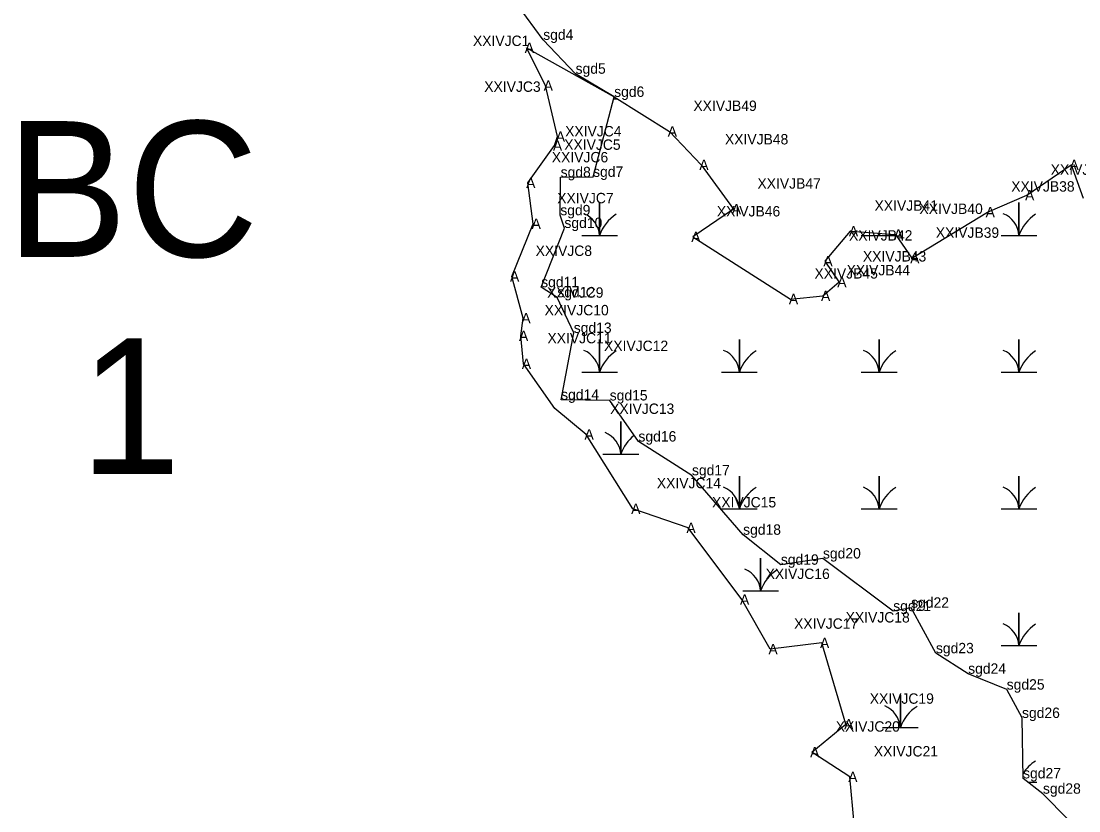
# Model space of a CAD drawing. Extents: x 2072529 to 2268796, y 436423 to 470397.
# Drawn here: x 2262934 to 2263443, y 442276 to 442656 of the extents above; entities that cross this region are included whole.
import ezdxf

# ---------------------------------------------------------------- set-up
doc = ezdxf.new("R2010")
doc.units = 0
for name, color, linetype in [('Default', 7, 'Continuous'), ('Exist Environmental Wetland Boundary', 7, 'Continuous'), ('Exist Environmental Wetland Boundary Cogo Comment', 7, 'Continuous'), ('Exist Environmental Wetland Boundary Cogo Point CELL', 7, 'Continuous'), ('Exist Hydro Jurisdictional Stream or Body of Water NEU Mitigable', 7, 'Continuous'), ('Exist Hydro Jurisdictional Stream or Body of Water NEU Mitigable Cogo Comment', 7, 'Continuous'), ('Exist Hydro Swamp or Marsh', 7, 'Continuous')]:
    doc.layers.add(name, color=color, linetype=linetype)

msp = doc.modelspace()

# ---------------------------------------------------------------- linework, layer by layer
at = {"layer": 'Exist Environmental Wetland Boundary'}
for points in [[(2263337.27, 442247.02), (2263333.08, 442291.93), (2263314.75, 442303.87), (2263331.11, 442317.31), (2263319.51, 442356.42), (2263294.7, 442353.4), (2263281.02, 442377.34), (2263255.23, 442411.81), (2263228.67, 442421.02), (2263206.21, 442456.82), (2263191.17, 442469.24), (2263176.05, 442490.8), (2263174.68, 442504.28), (2263175.87, 442512.74), (2263170.37, 442532.86), (2263180.75, 442558.21), (2263178.14, 442577.9), (2263191.02, 442595.84), (2263192.42, 442600.14), (2263186.56, 442624.69), (2263177.46, 442642.93), (2263219.65, 442619.26)], [(2263219.65, 442619.26), (2263246.26, 442602.65), (2263261.44, 442586.54), (2263277.08, 442565.24), (2263257.55, 442551.85), (2263304.53, 442521.97), (2263320, 442523.53), (2263327.82, 442530.17), (2263321.14, 442540.25), (2263333.41, 442554.6), (2263354.99, 442553.06), (2263362.88, 442541.58), (2263399.18, 442563.81), (2263418.15, 442571.91), (2263439.54, 442586.49), (2263445.26, 442570.44)]]:
    msp.add_lwpolyline(points, dxfattribs=at)
at = {"layer": 'Exist Environmental Wetland Boundary Cogo Point CELL'}
for p, q in [((2263185.52, 442646.71), (2263185.52, 442646.71)), ((2263201.1, 442630.39), (2263201.1, 442630.39)), ((2263201.1, 442630.39), (2263201.1, 442630.39)), ((2263219.65, 442619.26), (2263219.65, 442619.26)), ((2263193.91, 442580.58), (2263193.91, 442580.58)), ((2263209.51, 442580.76), (2263209.51, 442580.76)), ((2263209.51, 442580.76), (2263209.51, 442580.76)), ((2263193.73, 442562.27), (2263193.73, 442562.27)), ((2263193.73, 442562.27), (2263193.73, 442562.27)), ((2263195.72, 442556.14), (2263195.72, 442556.14)), ((2263184.54, 442527.66), (2263184.54, 442527.66)), ((2263184.54, 442527.66), (2263184.54, 442527.66)), ((2263192.3, 442522.77), (2263192.3, 442522.77)), ((2263200.21, 442505.64), (2263200.21, 442505.64)), ((2263200.21, 442505.64), (2263200.21, 442505.64)), ((2263194.13, 442473.46), (2263194.13, 442473.46)), ((2263217.51, 442473.14), (2263217.51, 442473.14)), ((2263217.51, 442473.14), (2263217.51, 442473.14)), ((2263231.33, 442453.36), (2263231.33, 442453.36)), ((2263257.08, 442437.09), (2263257.08, 442437.09)), ((2263257.08, 442437.09), (2263257.08, 442437.09)), ((2263281.69, 442408.5), (2263281.69, 442408.5)), ((2263320.1, 442397.07), (2263320.1, 442397.07)), ((2263299.85, 442394.07), (2263299.85, 442394.07)), ((2263299.85, 442394.07), (2263299.85, 442394.07)), ((2263353.9, 442371.72), (2263353.9, 442371.72)), ((2263353.9, 442371.72), (2263353.9, 442371.72)), ((2263362.51, 442373.37), (2263362.51, 442373.37)), ((2263374.45, 442351.45), (2263374.45, 442351.45)), ((2263374.45, 442351.45), (2263374.45, 442351.45)), ((2263389.96, 442341.59), (2263389.96, 442341.59)), ((2263408.5, 442333.96), (2263408.5, 442333.96)), ((2263408.5, 442333.96), (2263408.5, 442333.96)), ((2263415.86, 442320.31), (2263415.86, 442320.31)), ((2263416.37, 442291.22), (2263416.37, 442291.22)), ((2263416.37, 442291.22), (2263416.37, 442291.22)), ((2263425.93, 442283.85), (2263425.93, 442283.85))]:
    msp.add_line(p, q, dxfattribs=at)
at = {"layer": 'Exist Hydro Jurisdictional Stream or Body of Water NEU Mitigable'}
msp.add_lwpolyline([(2263450.02, 442259.32), (2263425.93, 442283.85), (2263416.37, 442291.22), (2263415.86, 442320.31), (2263408.5, 442333.96), (2263389.96, 442341.59), (2263374.45, 442351.45), (2263362.51, 442373.37), (2263353.9, 442371.72), (2263320.1, 442397.07), (2263299.85, 442394.07), (2263281.69, 442408.5), (2263257.08, 442437.09), (2263231.33, 442453.36), (2263217.51, 442473.14), (2263194.13, 442473.46), (2263200.21, 442505.64), (2263192.3, 442522.77), (2263184.54, 442527.66), (2263195.72, 442556.14), (2263193.73, 442562.27), (2263193.91, 442580.58), (2263209.51, 442580.76), (2263219.65, 442619.26), (2263201.1, 442630.39), (2263185.52, 442646.71), (2263169.42, 442668.77)], dxfattribs=at)
at = {"layer": 'Exist Hydro Swamp or Marsh'}
for points in [[(2263219.41, 442618.37), (2263221.08, 442618.37)], [(2263204.04, 442552.57), (2263212.64, 442552.57), (2263212.64, 442568.35), (2263212.64, 442552.57), (2263221.24, 442552.57)], [(2263405.79, 442552.57), (2263414.39, 442552.57), (2263414.39, 442568.35), (2263414.39, 442552.57), (2263422.99, 442552.57)], [(2263338.54, 442552.57), (2263347.14, 442552.57), (2263347.14, 442553.62)], [(2263347.14, 442553.62), (2263347.14, 442552.57), (2263355.33, 442552.57)], [(2263204.04, 442486.77), (2263212.64, 442486.77), (2263212.64, 442502.55), (2263212.64, 442486.77), (2263221.24, 442486.77)], [(2263271.29, 442486.77), (2263279.89, 442486.77), (2263279.89, 442502.55), (2263279.89, 442486.77), (2263288.49, 442486.77)], [(2263338.54, 442486.77), (2263347.14, 442486.77), (2263347.14, 442502.55), (2263347.14, 442486.77), (2263355.74, 442486.77)], [(2263405.79, 442486.77), (2263414.39, 442486.77), (2263414.39, 442502.55), (2263414.39, 442486.77), (2263422.99, 442486.77)], [(2263214.27, 442447.25), (2263222.87, 442447.25), (2263222.87, 442463.03), (2263222.87, 442447.25), (2263231.47, 442447.25)], [(2263271.29, 442420.97), (2263279.89, 442420.97), (2263279.89, 442436.75), (2263279.89, 442420.97), (2263288.49, 442420.97)], [(2263338.54, 442420.97), (2263347.14, 442420.97), (2263347.14, 442436.75), (2263347.14, 442420.97), (2263355.74, 442420.97)], [(2263405.79, 442420.97), (2263414.39, 442420.97), (2263414.39, 442436.75), (2263414.39, 442420.97), (2263422.99, 442420.97)], [(2263281.52, 442381.45), (2263290.12, 442381.45), (2263290.12, 442397.23), (2263290.12, 442381.45), (2263298.72, 442381.45)], [(2263405.79, 442355.17), (2263414.39, 442355.17), (2263414.39, 442370.95), (2263414.39, 442355.17), (2263422.99, 442355.17)], [(2263348.77, 442315.65), (2263357.37, 442315.65), (2263357.37, 442331.43), (2263357.37, 442315.65), (2263365.97, 442315.65)], [(2263418.78, 442289.37), (2263422.99, 442289.37)]]:
    msp.add_lwpolyline(points, dxfattribs=at)
for centre, radius, start, end in [((2263200.37, 442551.68), 12.3, 4.1403, 67.535), ((2263267.62, 442551.68), 12.3, 62.7805, 67.535), ((2263402.12, 442551.68), 12.3, 4.1403, 67.535), ((2263230.88, 442546.51), 19.22, 122.1274, 161.6222), ((2263432.63, 442546.51), 19.22, 122.1274, 161.6222), ((2263334.87, 442551.68), 12.3, 4.1403, 9.0983), ((2263365.38, 442546.51), 19.22, 158.3817, 161.6222), ((2263200.37, 442485.88), 12.3, 4.1403, 67.535), ((2263230.88, 442480.71), 19.22, 122.1274, 161.6222), ((2263267.62, 442485.88), 12.3, 4.1403, 67.535), ((2263298.13, 442480.71), 19.22, 122.1274, 161.6222), ((2263334.87, 442485.88), 12.3, 4.1403, 67.535), ((2263365.38, 442480.71), 19.22, 122.1274, 161.6222), ((2263402.12, 442485.88), 12.3, 4.1403, 67.535), ((2263432.63, 442480.71), 19.22, 122.1274, 161.6222), ((2263210.6, 442446.36), 12.3, 4.1403, 67.535), ((2263241.11, 442441.19), 19.22, 128.0642, 161.6222), ((2263267.62, 442420.08), 12.3, 4.1403, 67.535), ((2263298.13, 442414.91), 19.22, 122.1274, 161.6222), ((2263334.87, 442420.08), 12.3, 4.1403, 67.535), ((2263365.38, 442414.91), 19.22, 122.1274, 161.6222), ((2263402.12, 442420.08), 12.3, 4.1403, 67.535), ((2263432.63, 442414.91), 19.22, 122.1274, 161.6222), ((2263277.85, 442380.56), 12.3, 4.1403, 67.535), ((2263308.36, 442375.39), 19.22, 122.1274, 161.6222), ((2263402.12, 442354.28), 12.3, 4.1403, 67.535), ((2263432.63, 442349.11), 19.22, 122.1274, 161.6222), ((2263345.1, 442314.76), 12.3, 4.1403, 67.535), ((2263375.61, 442309.59), 19.22, 122.1274, 161.6222), ((2263432.63, 442283.31), 19.22, 122.1274, 147.9875)]:
    msp.add_arc(centre, radius, start, end, dxfattribs=at)

# ---------------------------------------------------------------- texts
at = {"layer": 'Default'}
for s, p in [('BC', (2262927.2, 442542.24)), ('1', (2262962.67, 442437.7))]:
    msp.add_text(s, height=65.34, dxfattribs=at).set_placement(p)
at = {"layer": 'Exist Environmental Wetland Boundary Cogo Comment'}
for s, p in [('XXIVJC1 ', (2263151.72, 442643.76)), ('XXIVJC3 ', (2263157.16, 442621.69)), ('XXIVJB49 ', (2263257.77, 442612.49)), ('XXIVJC4 ', (2263196.08, 442600.23)), ('XXIVJC5 ', (2263195.63, 442593.78)), ('XXIVJB48 ', (2263272.95, 442596.38)), ('XXIVJC6 ', (2263189.65, 442587.74)), ('XXIVJB37 ', (2263429.66, 442581.75)), ('XXIVJB47 ', (2263288.59, 442575.08)), ('XXIVJB38 ', (2263410.69, 442573.66)), ('XXIVJC7 ', (2263192.26, 442568.05)), ('XXIVJB41 ', (2263344.92, 442564.44)), ('XXIVJB40 ', (2263366.5, 442562.9)), ('XXIVJB46 ', (2263269.06, 442561.7)), ('XXIVJB42 ', (2263332.65, 442550.09)), ('XXIVJB39 ', (2263374.39, 442551.42)), ('XXIVJC8 ', (2263181.88, 442542.7)), ('XXIVJB43 ', (2263339.33, 442540.01)), ('XXIVJB44 ', (2263331.51, 442533.37)), ('XXIVJB45 ', (2263316.04, 442531.81)), ('XXIVJC9 ', (2263187.38, 442522.58)), ('XXIVJC10 ', (2263186.19, 442514.12)), ('XXIVJC11 ', (2263187.56, 442500.65)), ('XXIVJC12 ', (2263214.78, 442496.93)), ('XXIVJC13 ', (2263217.72, 442466.66)), ('XXIVJC14 ', (2263240.18, 442430.86)), ('XXIVJC16 ', (2263292.53, 442387.19)), ('XXIVJC18 ', (2263331.02, 442366.26)), ('XXIVJC17 ', (2263306.21, 442363.24)), ('XXIVJC19 ', (2263342.62, 442327.15)), ('XXIVJC20 ', (2263326.26, 442313.72)), ('XXIVJC21 ', (2263344.59, 442301.77))]:
    msp.add_text(s, height=5, dxfattribs=at).set_placement(p)
at = {"layer": 'Exist Environmental Wetland Boundary Cogo Point CELL'}
for p in [(2263176.63, 442640.43), (2263185.73, 442622.19), (2263245.42, 442600.15), (2263191.59, 442597.64), (2263190.19, 442593.33), (2263260.61, 442584.04), (2263438.71, 442583.99), (2263177.3, 442575.39), (2263417.32, 442569.41), (2263276.24, 442562.74), (2263398.35, 442561.31), (2263179.92, 442555.71), (2263256.72, 442549.35), (2263332.57, 442552.1), (2263354.16, 442550.56), (2263320.31, 442537.75), (2263362.05, 442539.08), (2263169.54, 442530.36), (2263326.99, 442527.66), (2263303.7, 442519.47), (2263319.16, 442521.02), (2263175.04, 442510.24), (2263173.85, 442501.78), (2263175.22, 442488.3), (2263205.38, 442454.32), (2263227.83, 442418.52), (2263254.4, 442409.31), (2263280.19, 442374.84), (2263293.87, 442350.9), (2263318.68, 442353.92), (2263330.28, 442314.81), (2263313.92, 442301.37), (2263332.25, 442289.43)]:
    msp.add_text('A', height=5, dxfattribs=at).set_placement(p)
at = {"layer": 'Exist Hydro Jurisdictional Stream or Body of Water NEU Mitigable Cogo Comment'}
for s, p in [('sgd4', (2263185.52, 442646.71)), ('sgd5', (2263201.1, 442630.39)), ('sgd6', (2263219.65, 442619.26)), ('sgd8', (2263193.91, 442580.58)), ('sgd7', (2263209.51, 442580.76)), ('sgd9', (2263193.73, 442562.27)), ('sgd10', (2263195.72, 442556.14)), ('sgd11', (2263184.54, 442527.66)), ('sgd12', (2263192.3, 442522.77)), ('sgd13', (2263200.21, 442505.64)), ('sgd14', (2263194.13, 442473.46)), ('sgd15', (2263217.51, 442473.14)), ('sgd16', (2263231.33, 442453.36)), ('sgd17', (2263257.08, 442437.09)), ('XXIVJC15 ', (2263266.74, 442421.65)), ('sgd18', (2263281.69, 442408.5)), ('sgd20', (2263320.1, 442397.07)), ('sgd19', (2263299.85, 442394.07)), ('sgd21', (2263353.9, 442371.72)), ('sgd22', (2263362.51, 442373.37)), ('sgd23', (2263374.45, 442351.45)), ('sgd24', (2263389.96, 442341.59)), ('sgd25', (2263408.5, 442333.96)), ('sgd26', (2263415.86, 442320.31)), ('sgd27', (2263416.37, 442291.22)), ('sgd28', (2263425.93, 442283.85))]:
    msp.add_text(s, height=5, dxfattribs=at).set_placement(p)

doc.saveas('drawing.dxf')
